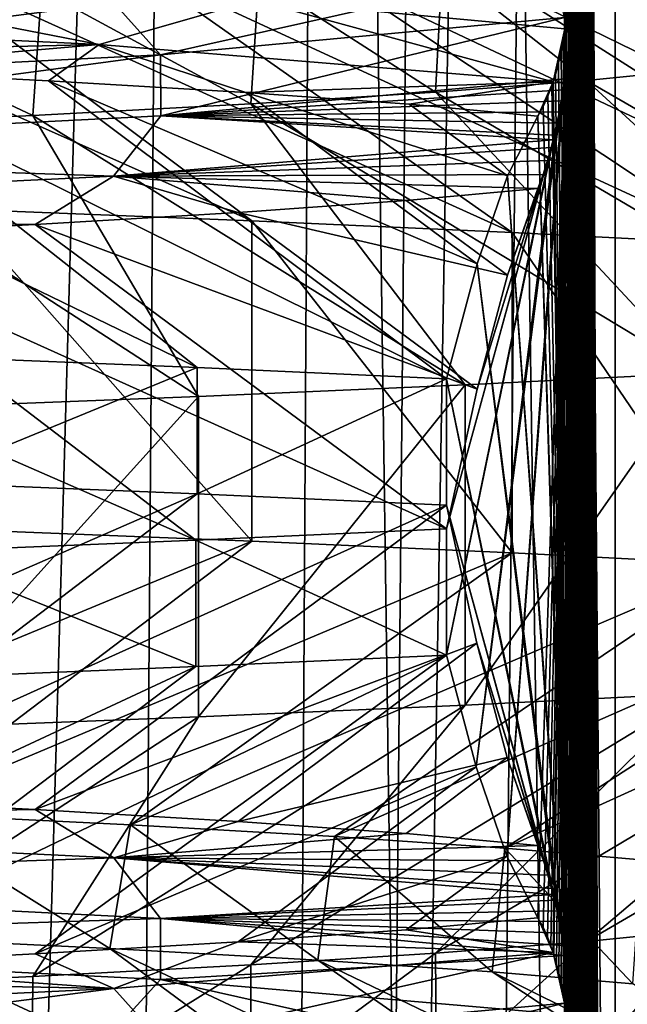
# Model space of a CAD drawing. Header units: millimetres. Extents: x -39.5 to 39.5, y -2 to 94.9.
# Tile 549 of 656: x 11.7 to 13, y 48 to 50. Entities that reach past the tile are written whole.
import ezdxf

# ---------------------------------------------------------------- set-up
doc = ezdxf.new("R2010")
doc.units = ezdxf.units.MM
doc.header["$LTSCALE"] = 65.185185
for name, color, linetype in [('12', 7, 'CONTINUOUS'), ('16', 7, 'CONTINUOUS'), ('172', 7, 'CONTINUOUS'), ('173', 7, 'CONTINUOUS'), ('174', 7, 'CONTINUOUS'), ('460', 7, 'CONTINUOUS'), ('47', 7, 'CONTINUOUS'), ('51', 7, 'CONTINUOUS'), ('528', 7, 'CONTINUOUS'), ('529', 7, 'CONTINUOUS'), ('621', 7, 'CONTINUOUS'), ('622', 7, 'CONTINUOUS'), ('623', 7, 'CONTINUOUS'), ('71', 7, 'CONTINUOUS')]:
    doc.layers.add(name, color=color, linetype=linetype)

msp = doc.modelspace()

# ---------------------------------------------------------------- linework, layer by layer
at = {"layer": '12', "color": 7, "linetype": 'Continuous'}
for points in [[(12.4134, 38.2987, -11.3315), (12.7232, 71, -11.4175), (13.0025, 38.2974, -10.6503), (12.4134, 38.2987, -11.3315)], [(12.7232, 71, -11.4175), (13.4463, 71, -10.5564), (13.0025, 38.2974, -10.6503), (12.7232, 71, -11.4175)]]:
    msp.add_3dface(points, dxfattribs=at)
at = {"layer": '16', "color": 7, "linetype": 'Continuous'}
for points in [[(13.1346, 50.1742, 2.6536), (13.1276, 49.9203, 2.6883), (12.9019, 50.1506, 3.6196), (13.1346, 50.1742, 2.6536)], [(12.9019, 50.1506, 3.6196), (12.8914, 49.8966, 3.6567), (12.5989, 50.127, 4.5637), (12.9019, 50.1506, 3.6196)], [(13.1276, 49.9203, 2.6883), (12.8914, 49.8966, 3.6567), (12.9019, 50.1506, 3.6196), (13.1276, 49.9203, 2.6883)], [(12.5989, 50.127, 4.5637), (12.5854, 49.873, 4.6009), (12.2266, 50.1034, 5.4836), (12.5989, 50.127, 4.5637)], [(12.8914, 49.8966, 3.6567), (12.5854, 49.873, 4.6009), (12.5989, 50.127, 4.5637), (12.8914, 49.8966, 3.6567)], [(12.2266, 50.1034, 5.4836), (12.2106, 49.8495, 5.5192), (11.7853, 50.0798, 6.377), (12.2266, 50.1034, 5.4836)], [(12.5854, 49.873, 4.6009), (12.2106, 49.8495, 5.5192), (12.2266, 50.1034, 5.4836), (12.5854, 49.873, 4.6009)], [(11.7853, 50.0798, 6.377), (11.7681, 49.8259, 6.4088), (11.2775, 50.056, 7.2373), (11.7853, 50.0798, 6.377)], [(12.2106, 49.8495, 5.5192), (11.7681, 49.8259, 6.4088), (11.7853, 50.0798, 6.377), (12.2106, 49.8495, 5.5192)], [(11.7681, 49.8259, 6.4088), (11.2605, 49.8022, 7.2638), (11.2775, 50.056, 7.2373), (11.7681, 49.8259, 6.4088)], [(11.4336, 48.1592, -6.9881), (11.9245, 48.1354, -6.1128), (11.4849, 48.4099, -6.9034), (11.4336, 48.1592, -6.9881)], [(11.4849, 48.4099, -6.9034), (11.9245, 48.1354, -6.1128), (11.9665, 48.3862, -6.0301), (11.4849, 48.4099, -6.9034)], [(11.9245, 48.1354, -6.1128), (12.3465, 48.1117, -5.2081), (11.9665, 48.3862, -6.0301), (11.9245, 48.1354, -6.1128)], [(11.9665, 48.3862, -6.0301), (12.3465, 48.1117, -5.2081), (12.3805, 48.3626, -5.1268), (11.9665, 48.3862, -6.0301)], [(12.3465, 48.1117, -5.2081), (12.7001, 48.0879, -4.2741), (12.3805, 48.3626, -5.1268), (12.3465, 48.1117, -5.2081)], [(12.3805, 48.3626, -5.1268), (12.7001, 48.0879, -4.2741), (12.7259, 48.339, -4.1965), (12.3805, 48.3626, -5.1268)], [(12.7001, 48.0879, -4.2741), (12.9853, 48.064, -3.3078), (12.7259, 48.339, -4.1965), (12.7001, 48.0879, -4.2741)], [(12.7259, 48.339, -4.1965), (12.9853, 48.064, -3.3078), (13.0025, 48.3154, -3.2395), (12.7259, 48.339, -4.1965)], [(13.1276, 48.1733, 2.6883), (12.8931, 47.8968, 3.6507), (12.8914, 48.1497, 3.6567), (13.1276, 48.1733, 2.6883)], [(13.1282, 47.9204, 2.6851), (12.8931, 47.8968, 3.6507), (13.1276, 48.1733, 2.6883), (13.1282, 47.9204, 2.6851)], [(12.8914, 48.1497, 3.6567), (12.5871, 47.8732, 4.5962), (12.5854, 48.1261, 4.6009), (12.8914, 48.1497, 3.6567)], [(12.8931, 47.8968, 3.6507), (12.5871, 47.8732, 4.5962), (12.8914, 48.1497, 3.6567), (12.8931, 47.8968, 3.6507)], [(12.5854, 48.1261, 4.6009), (12.2114, 47.8495, 5.5173), (12.2106, 48.1025, 5.5192), (12.5854, 48.1261, 4.6009)], [(12.5871, 47.8732, 4.5962), (12.2114, 47.8495, 5.5173), (12.5854, 48.1261, 4.6009), (12.5871, 47.8732, 4.5962)], [(12.2114, 47.8495, 5.5173), (11.7663, 47.8258, 6.412), (12.2106, 48.1025, 5.5192), (12.2114, 47.8495, 5.5173)], [(12.2106, 48.1025, 5.5192), (11.7663, 47.8258, 6.412), (11.7681, 48.0789, 6.4088), (12.2106, 48.1025, 5.5192)], [(11.7681, 48.0789, 6.4088), (11.7663, 47.8258, 6.412), (11.2605, 48.0553, 7.2638), (11.7681, 48.0789, 6.4088)], [(11.7663, 47.8258, 6.412), (11.2542, 47.802, 7.2734), (11.2605, 48.0553, 7.2638), (11.7663, 47.8258, 6.412)]]:
    msp.add_3dface(points, dxfattribs=at)
at = {"layer": '172', "color": 7, "linetype": 'Continuous'}
for points in [[(11.4849, 50.1569, -6.9034), (10.9376, 50.1807, -7.7414), (12.2127, 49.6121, -7.5347), (11.4849, 50.1569, -6.9034)], [(12.2127, 49.6121, -7.5347), (10.9376, 50.1807, -7.7414), (11.6167, 49.6358, -8.4247), (12.2127, 49.6121, -7.5347)], [(11.9665, 50.1332, -6.0301), (11.4849, 50.1569, -6.9034), (12.7407, 49.5883, -6.6028), (11.9665, 50.1332, -6.0301)], [(12.7407, 49.5883, -6.6028), (11.4849, 50.1569, -6.9034), (12.2127, 49.6121, -7.5347), (12.7407, 49.5883, -6.6028)], [(12.3805, 50.1096, -5.1268), (11.9665, 50.1332, -6.0301), (13.1977, 49.5645, -5.6341), (12.3805, 50.1096, -5.1268)], [(13.1977, 49.5645, -5.6341), (11.9665, 50.1332, -6.0301), (12.7407, 49.5883, -6.6028), (13.1977, 49.5645, -5.6341)], [(12.7259, 50.086, -4.1965), (12.3805, 50.1096, -5.1268), (13.5812, 49.5408, -4.634), (12.7259, 50.086, -4.1965)], [(13.5812, 49.5408, -4.634), (12.3805, 50.1096, -5.1268), (13.1977, 49.5645, -5.6341), (13.5812, 49.5408, -4.634)], [(13.0025, 50.0623, -3.2395), (12.7259, 50.086, -4.1965), (13.889, 49.517, -3.6081), (13.0025, 50.0623, -3.2395)], [(13.889, 49.517, -3.6081), (12.7259, 50.086, -4.1965), (13.5812, 49.5408, -4.634), (13.889, 49.517, -3.6081)], [(12.8914, 49.8966, 3.6567), (13.1276, 49.9203, 2.6883), (13.8361, 49.3507, 3.806), (12.8914, 49.8966, 3.6567)], [(12.5854, 49.873, 4.6009), (12.8914, 49.8966, 3.6567), (13.5137, 49.3269, 4.8274), (12.5854, 49.873, 4.6009)], [(13.5137, 49.3269, 4.8274), (12.8914, 49.8966, 3.6567), (13.8361, 49.3507, 3.806), (13.5137, 49.3269, 4.8274)], [(12.2106, 49.8495, 5.5192), (12.5854, 49.873, 4.6009), (13.1159, 49.3031, 5.8219), (12.2106, 49.8495, 5.5192)], [(13.1159, 49.3031, 5.8219), (12.5854, 49.873, 4.6009), (13.5137, 49.3269, 4.8274), (13.1159, 49.3031, 5.8219)], [(11.7681, 49.8259, 6.4088), (12.2106, 49.8495, 5.5192), (12.6452, 49.2794, 6.784), (11.7681, 49.8259, 6.4088)], [(12.6452, 49.2794, 6.784), (12.2106, 49.8495, 5.5192), (13.1159, 49.3031, 5.8219), (12.6452, 49.2794, 6.784)], [(11.2605, 49.8022, 7.2638), (11.7681, 49.8259, 6.4088), (12.1039, 49.2556, 7.7083), (11.2605, 49.8022, 7.2638)], [(12.1039, 49.2556, 7.7083), (11.7681, 49.8259, 6.4088), (12.6452, 49.2794, 6.784), (12.1039, 49.2556, 7.7083)], [(11.4953, 49.2318, 8.5896), (11.2605, 49.8022, 7.2638), (12.1039, 49.2556, 7.7083), (11.4953, 49.2318, 8.5896)], [(11.4336, 48.1592, -6.9881), (10.8771, 48.1831, -7.8262), (12.1218, 47.6159, -7.6801), (11.4336, 48.1592, -6.9881)], [(12.1218, 47.6159, -7.6801), (10.8771, 48.1831, -7.8262), (11.5152, 47.6396, -8.5628), (12.1218, 47.6159, -7.6801)], [(11.9245, 48.1354, -6.1128), (11.4336, 48.1592, -6.9881), (12.6609, 47.5921, -6.7546), (11.9245, 48.1354, -6.1128)], [(12.6609, 47.5921, -6.7546), (11.4336, 48.1592, -6.9881), (12.1218, 47.6159, -7.6801), (12.6609, 47.5921, -6.7546)], [(12.3465, 48.1117, -5.2081), (11.9245, 48.1354, -6.1128), (13.1294, 47.5683, -5.7914), (12.3465, 48.1117, -5.2081)], [(13.1294, 47.5683, -5.7914), (11.9245, 48.1354, -6.1128), (12.6609, 47.5921, -6.7546), (13.1294, 47.5683, -5.7914)], [(12.7001, 48.0879, -4.2741), (12.3465, 48.1117, -5.2081), (13.5248, 47.5446, -4.796), (12.7001, 48.0879, -4.2741)], [(13.5248, 47.5446, -4.796), (12.3465, 48.1117, -5.2081), (13.1294, 47.5683, -5.7914), (13.5248, 47.5446, -4.796)], [(12.9853, 48.064, -3.3078), (12.7001, 48.0879, -4.2741), (13.8449, 47.5208, -3.7738), (12.9853, 48.064, -3.3078)], [(13.8449, 47.5208, -3.7738), (12.7001, 48.0879, -4.2741), (13.5248, 47.5446, -4.796), (13.8449, 47.5208, -3.7738)]]:
    msp.add_3dface(points, dxfattribs=at)
at = {"layer": '173', "color": 7, "linetype": 'Continuous'}
for points in [[(12.2127, 49.6121, -7.5347), (11.6167, 49.6358, -8.4247), (12.2127, 48.9621, -7.5347), (12.2127, 49.6121, -7.5347)], [(12.2127, 48.9621, -7.5347), (11.6167, 49.6358, -8.4247), (11.6167, 48.9858, -8.4247), (12.2127, 48.9621, -7.5347)], [(12.7407, 49.5883, -6.6028), (12.2127, 49.6121, -7.5347), (12.7407, 48.9383, -6.6028), (12.7407, 49.5883, -6.6028)], [(12.7407, 48.9383, -6.6028), (12.2127, 49.6121, -7.5347), (12.2127, 48.9621, -7.5347), (12.7407, 48.9383, -6.6028)], [(13.1977, 49.5645, -5.6341), (12.7407, 49.5883, -6.6028), (13.1977, 48.9145, -5.6341), (13.1977, 49.5645, -5.6341)], [(13.1977, 48.9145, -5.6341), (12.7407, 49.5883, -6.6028), (12.7407, 48.9383, -6.6028), (13.1977, 48.9145, -5.6341)], [(12.6452, 49.2794, 6.784), (13.1159, 49.3031, 5.8219), (12.6452, 48.6294, 6.784), (12.6452, 49.2794, 6.784)], [(12.6452, 48.6294, 6.784), (13.1159, 49.3031, 5.8219), (13.1159, 48.6531, 5.8219), (12.6452, 48.6294, 6.784)], [(12.1039, 49.2556, 7.7083), (12.6452, 49.2794, 6.784), (12.1039, 48.6056, 7.7083), (12.1039, 49.2556, 7.7083)], [(12.1039, 48.6056, 7.7083), (12.6452, 49.2794, 6.784), (12.6452, 48.6294, 6.784), (12.1039, 48.6056, 7.7083)], [(11.4953, 49.2318, 8.5896), (12.1039, 49.2556, 7.7083), (11.4953, 48.5818, 8.5896), (11.4953, 49.2318, 8.5896)], [(11.4953, 48.5818, 8.5896), (12.1039, 49.2556, 7.7083), (12.1039, 48.6056, 7.7083), (11.4953, 48.5818, 8.5896)]]:
    msp.add_3dface(points, dxfattribs=at)
at = {"layer": '174', "color": 7, "linetype": 'Continuous'}
for points in [[(10.9376, 48.4337, -7.7414), (12.2127, 48.9621, -7.5347), (11.6167, 48.9858, -8.4247), (10.9376, 48.4337, -7.7414)], [(10.9376, 48.4337, -7.7414), (11.4849, 48.4099, -6.9034), (12.2127, 48.9621, -7.5347), (10.9376, 48.4337, -7.7414)], [(11.4849, 48.4099, -6.9034), (12.7407, 48.9383, -6.6028), (12.2127, 48.9621, -7.5347), (11.4849, 48.4099, -6.9034)], [(11.4849, 48.4099, -6.9034), (11.9665, 48.3862, -6.0301), (12.7407, 48.9383, -6.6028), (11.4849, 48.4099, -6.9034)], [(11.9665, 48.3862, -6.0301), (13.1977, 48.9145, -5.6341), (12.7407, 48.9383, -6.6028), (11.9665, 48.3862, -6.0301)], [(11.9665, 48.3862, -6.0301), (12.3805, 48.3626, -5.1268), (13.1977, 48.9145, -5.6341), (11.9665, 48.3862, -6.0301)], [(12.3805, 48.3626, -5.1268), (13.5812, 48.8908, -4.634), (13.1977, 48.9145, -5.6341), (12.3805, 48.3626, -5.1268)], [(12.3805, 48.3626, -5.1268), (12.7259, 48.339, -4.1965), (13.5812, 48.8908, -4.634), (12.3805, 48.3626, -5.1268)], [(12.7259, 48.339, -4.1965), (13.889, 48.867, -3.6081), (13.5812, 48.8908, -4.634), (12.7259, 48.339, -4.1965)], [(12.7259, 48.339, -4.1965), (13.0025, 48.3154, -3.2395), (13.889, 48.867, -3.6081), (12.7259, 48.339, -4.1965)], [(13.1276, 48.1733, 2.6883), (12.8914, 48.1497, 3.6567), (13.8361, 48.7007, 3.806), (13.1276, 48.1733, 2.6883)], [(12.8914, 48.1497, 3.6567), (13.5137, 48.6769, 4.8274), (13.8361, 48.7007, 3.806), (12.8914, 48.1497, 3.6567)], [(12.8914, 48.1497, 3.6567), (12.5854, 48.1261, 4.6009), (13.5137, 48.6769, 4.8274), (12.8914, 48.1497, 3.6567)], [(12.5854, 48.1261, 4.6009), (13.1159, 48.6531, 5.8219), (13.5137, 48.6769, 4.8274), (12.5854, 48.1261, 4.6009)], [(12.5854, 48.1261, 4.6009), (12.2106, 48.1025, 5.5192), (13.1159, 48.6531, 5.8219), (12.5854, 48.1261, 4.6009)], [(12.2106, 48.1025, 5.5192), (12.6452, 48.6294, 6.784), (13.1159, 48.6531, 5.8219), (12.2106, 48.1025, 5.5192)], [(12.2106, 48.1025, 5.5192), (11.7681, 48.0789, 6.4088), (12.6452, 48.6294, 6.784), (12.2106, 48.1025, 5.5192)], [(11.7681, 48.0789, 6.4088), (12.1039, 48.6056, 7.7083), (12.6452, 48.6294, 6.784), (11.7681, 48.0789, 6.4088)], [(11.7681, 48.0789, 6.4088), (11.2605, 48.0553, 7.2638), (12.1039, 48.6056, 7.7083), (11.7681, 48.0789, 6.4088)], [(11.2605, 48.0553, 7.2638), (11.4953, 48.5818, 8.5896), (12.1039, 48.6056, 7.7083), (11.2605, 48.0553, 7.2638)]]:
    msp.add_3dface(points, dxfattribs=at)
at = {"layer": '460', "linetype": 'Continuous'}
for points in [[(12.1014, 49.3145, -7.4295), (11.5327, 49.0811, -8.2848), (11.5309, 49.3376, -8.2873), (12.1014, 49.3145, -7.4295)], [(12.1018, 49.058, -7.4287), (11.5327, 49.0811, -8.2848), (12.1014, 49.3145, -7.4295), (12.1018, 49.058, -7.4287)], [(12.6076, 49.2914, -6.5337), (12.1018, 49.058, -7.4287), (12.1014, 49.3145, -7.4295), (12.6076, 49.2914, -6.5337)], [(12.6076, 49.035, -6.5337), (12.1018, 49.058, -7.4287), (12.6076, 49.2914, -6.5337), (12.6076, 49.035, -6.5337)], [(12.6076, 48.987, 6.5337), (12.0987, 48.9638, 7.4338), (12.6076, 48.7306, 6.5337), (12.6076, 48.987, 6.5337)], [(12.0987, 48.9638, 7.4338), (11.5223, 48.9405, 8.2992), (12.0986, 48.7074, 7.4339), (12.0987, 48.9638, 7.4338)], [(12.6076, 48.7306, 6.5337), (12.0987, 48.9638, 7.4338), (12.0986, 48.7074, 7.4339), (12.6076, 48.7306, 6.5337)], [(12.0986, 48.7074, 7.4339), (11.5223, 48.9405, 8.2992), (11.5254, 48.6842, 8.2949), (12.0986, 48.7074, 7.4339)]]:
    msp.add_3dface(points, dxfattribs=at)
at = {"layer": '47', "color": 7, "linetype": 'Continuous'}
for points in [[(11.3428, 71, -13.2178), (12.1789, 71, -12.4517), (11.1708, 38.2971, -12.9442), (11.3428, 71, -13.2178)], [(11.1708, 38.2971, -12.9442), (12.1789, 71, -12.4517), (11.922, 38.2971, -12.2557), (11.1708, 38.2971, -12.9442)], [(12.1789, 71, -12.4517), (12.6296, 38.2987, -11.5253), (11.922, 38.2971, -12.2557), (12.1789, 71, -12.4517)], [(12.1789, 71, -12.4517), (12.9633, 71, -11.6328), (12.6296, 38.2987, -11.5253), (12.1789, 71, -12.4517)]]:
    msp.add_3dface(points, dxfattribs=at)
at = {"layer": '51', "color": 7, "linetype": 'Continuous'}
for points in [[(12.4517, 71, 12.1789), (11.6328, 71, 12.9633), (11.5253, 38.2987, 12.6296), (12.4517, 71, 12.1789)], [(12.4517, 71, 12.1789), (11.5253, 38.2987, 12.6296), (12.2557, 38.2971, 11.922), (12.4517, 71, 12.1789)], [(12.9442, 38.2971, 11.1708), (12.4517, 71, 12.1789), (12.2557, 38.2971, 11.922), (12.9442, 38.2971, 11.1708)], [(13.2178, 71, 11.3428), (12.4517, 71, 12.1789), (12.9442, 38.2971, 11.1708), (13.2178, 71, 11.3428)], [(13.586, 38.2987, 10.3807), (13.2178, 71, 11.3428), (12.9442, 38.2971, 11.1708), (13.586, 38.2987, 10.3807)]]:
    msp.add_3dface(points, dxfattribs=at)
at = {"layer": '528', "linetype": 'Continuous'}
for points in [[(12.8442, 48.0424, 2.0183), (12.95, 67), (12.8401, 48.0654, 2.0979), (12.8442, 48.0424, 2.0183)], [(12.8401, 48.0654, 2.0979), (12.95, 67), (12.8503, 49.9766, 1.9023), (12.8401, 48.0654, 2.0979)], [(12.8475, 38.0187, 1.9567), (12.95, 67), (12.8436, 38.046, 2.0295), (12.8475, 38.0187, 1.9567)], [(12.8436, 38.046, 2.0295), (12.95, 67), (12.8503, 39.9766, 1.9023), (12.8436, 38.046, 2.0295)], [(12.8474, 44.0192, 1.958), (12.95, 67), (12.8438, 44.0451, 2.0267), (12.8474, 44.0192, 1.958)], [(12.8438, 44.0451, 2.0267), (12.95, 67), (12.8503, 45.9766, 1.9023), (12.8438, 44.0451, 2.0267)], [(12.8467, 40.0248, 1.9707), (12.95, 67), (12.8442, 40.0424, 2.0183), (12.8467, 40.0248, 1.9707)], [(12.8442, 40.0424, 2.0183), (12.95, 67), (12.8503, 41.9766, 1.9023), (12.8442, 40.0424, 2.0183)], [(12.8467, 42.0248, 1.9707), (12.95, 67), (12.8442, 42.0424, 2.0183), (12.8467, 42.0248, 1.9707)], [(12.8442, 42.0424, 2.0183), (12.95, 67), (12.8501, 43.9849, 1.907), (12.8442, 42.0424, 2.0183)], [(12.8467, 46.0248, 1.9707), (12.95, 67), (12.8442, 46.0424, 2.0183), (12.8467, 46.0248, 1.9707)], [(12.8442, 46.0424, 2.0183), (12.95, 67), (12.8503, 47.9766, 1.9023), (12.8442, 46.0424, 2.0183)], [(12.8467, 48.0248, 1.9707), (12.95, 67), (12.8442, 48.0424, 2.0183), (12.8467, 48.0248, 1.9707)], [(12.8478, 40.0153, 1.9499), (12.95, 67), (12.8467, 40.0248, 1.9707), (12.8478, 40.0153, 1.9499)], [(12.8478, 42.0153, 1.9499), (12.95, 67), (12.8467, 42.0248, 1.9707), (12.8478, 42.0153, 1.9499)], [(12.8478, 46.0153, 1.9499), (12.95, 67), (12.8467, 46.0248, 1.9707), (12.8478, 46.0153, 1.9499)], [(12.8478, 48.0153, 1.9499), (12.95, 67), (12.8467, 48.0248, 1.9707), (12.8478, 48.0153, 1.9499)], [(12.8478, 50.0153, 1.9499), (12.95, 67), (12.8467, 50.0248, 1.9707), (12.8478, 50.0153, 1.9499)], [(12.8501, 43.9849, 1.907), (12.95, 67), (12.8474, 44.0192, 1.958), (12.8501, 43.9849, 1.907)], [(12.95, 38), (12.95, 67), (12.8475, 38.0187, 1.9567), (12.95, 38)], [(12.8503, 39.9766, 1.9023), (12.95, 67), (12.8478, 40.0153, 1.9499), (12.8503, 39.9766, 1.9023)], [(12.8503, 41.9766, 1.9023), (12.95, 67), (12.8478, 42.0153, 1.9499), (12.8503, 41.9766, 1.9023)], [(12.8503, 45.9766, 1.9023), (12.95, 67), (12.8478, 46.0153, 1.9499), (12.8503, 45.9766, 1.9023)], [(12.8503, 47.9766, 1.9023), (12.95, 67), (12.8478, 48.0153, 1.9499), (12.8503, 47.9766, 1.9023)], [(12.8503, 49.9766, 1.9023), (12.95, 67), (12.8478, 50.0153, 1.9499), (12.8503, 49.9766, 1.9023)], [(12.8194, 48.1403, 2.4914), (12.8238, 48.1273, 2.4074), (12.8503, 49.9766, 1.9023), (12.8194, 48.1403, 2.4914)], [(12.8495, 49.9313, 1.9186), (12.8194, 48.1403, 2.4914), (12.8503, 49.9766, 1.9023), (12.8495, 49.9313, 1.9186)], [(12.8238, 48.1273, 2.4074), (12.8255, 48.1219, 2.3749), (12.8503, 49.9766, 1.9023), (12.8238, 48.1273, 2.4074)], [(12.8255, 48.1219, 2.3749), (12.8308, 48.1041, 2.2745), (12.8503, 49.9766, 1.9023), (12.8255, 48.1219, 2.3749)], [(12.8308, 48.1041, 2.2745), (12.8355, 48.0857, 2.184), (12.8503, 49.9766, 1.9023), (12.8308, 48.1041, 2.2745)], [(12.8355, 48.0857, 2.184), (12.8401, 48.0654, 2.0979), (12.8503, 49.9766, 1.9023), (12.8355, 48.0857, 2.184)], [(12.7297, 48.3228, 4.2037), (12.7927, 48.1975, 3.001), (12.8495, 49.9313, 1.9186), (12.7297, 48.3228, 4.2037)], [(12.8467, 49.9004, 1.9703), (12.7297, 48.3228, 4.2037), (12.8495, 49.9313, 1.9186), (12.8467, 49.9004, 1.9703)], [(12.7927, 48.1975, 3.001), (12.8034, 48.1788, 2.798), (12.8495, 49.9313, 1.9186), (12.7927, 48.1975, 3.001)], [(12.8034, 48.1788, 2.798), (12.8122, 48.1593, 2.6303), (12.8495, 49.9313, 1.9186), (12.8034, 48.1788, 2.798)], [(12.8122, 48.1593, 2.6303), (12.8194, 48.1403, 2.4914), (12.8495, 49.9313, 1.9186), (12.8122, 48.1593, 2.6303)], [(12.8438, 49.8776, 2.0257), (12.7297, 48.3228, 4.2037), (12.8467, 49.9004, 1.9703), (12.8438, 49.8776, 2.0257)], [(12.6676, 48.5042, 5.388), (12.7297, 48.3228, 4.2037), (12.8438, 49.8776, 2.0257), (12.6676, 48.5042, 5.388)], [(12.8404, 49.8554, 2.0917), (12.6676, 48.5042, 5.388), (12.8438, 49.8776, 2.0257), (12.8404, 49.8554, 2.0917)], [(12.8364, 49.8332, 2.1685), (12.6676, 48.5042, 5.388), (12.8404, 49.8554, 2.0917), (12.8364, 49.8332, 2.1685)], [(12.8316, 49.8101, 2.2583), (12.6676, 48.5042, 5.388), (12.8364, 49.8332, 2.1685), (12.8316, 49.8101, 2.2583)], [(12.6076, 48.7306, 6.5337), (12.6676, 48.5042, 5.388), (12.8316, 49.8101, 2.2583), (12.6076, 48.7306, 6.5337)], [(12.8261, 49.786, 2.3635), (12.6076, 48.7306, 6.5337), (12.8316, 49.8101, 2.2583), (12.8261, 49.786, 2.3635)], [(12.8237, 49.7762, 2.4091), (12.6076, 48.7306, 6.5337), (12.8261, 49.786, 2.3635), (12.8237, 49.7762, 2.4091)], [(12.8197, 49.7607, 2.4856), (12.6076, 48.7306, 6.5337), (12.8237, 49.7762, 2.4091), (12.8197, 49.7607, 2.4856)], [(12.6076, 48.987, 6.5337), (12.6076, 48.7306, 6.5337), (12.8197, 49.7607, 2.4856), (12.6076, 48.987, 6.5337)], [(12.8123, 49.7342, 2.628), (12.6076, 48.987, 6.5337), (12.8197, 49.7607, 2.4856), (12.8123, 49.7342, 2.628)], [(12.6697, 49.2705, 5.3484), (12.6076, 48.987, 6.5337), (12.8123, 49.7342, 2.628), (12.6697, 49.2705, 5.3484)], [(12.8034, 49.7063, 2.7974), (12.6697, 49.2705, 5.3484), (12.8123, 49.7342, 2.628), (12.8034, 49.7063, 2.7974)], [(12.7314, 49.502, 4.1702), (12.6697, 49.2705, 5.3484), (12.8034, 49.7063, 2.7974), (12.7314, 49.502, 4.1702)], [(12.7927, 49.6778, 3.001), (12.7314, 49.502, 4.1702), (12.8034, 49.7063, 2.7974), (12.7927, 49.6778, 3.001)]]:
    msp.add_3dface(points, dxfattribs=at)
at = {"layer": '529', "linetype": 'Continuous'}
for points in [[(12.8452, 67, -2.0005), (12.95, 67), (12.95, 38), (12.8452, 67, -2.0005)], [(12.8452, 67, -2.0005), (12.95, 38), (12.85, 64.0799, -1.9079), (12.8452, 67, -2.0005)], [(12.85, 64.0799, -1.9079), (12.95, 38), (12.8499, 64.0335, -1.9103), (12.85, 64.0799, -1.9079)], [(12.8499, 64.0335, -1.9103), (12.95, 38), (12.8473, 64.0017, -1.9603), (12.8499, 64.0335, -1.9103)], [(12.8473, 64.0017, -1.9603), (12.95, 38), (12.844, 63.9781, -2.023), (12.8473, 64.0017, -1.9603)], [(12.844, 63.9781, -2.023), (12.95, 38), (12.8501, 62.0769, -1.9058), (12.844, 63.9781, -2.023)], [(12.8501, 62.0769, -1.9058), (12.95, 38), (12.8497, 62.0307, -1.913), (12.8501, 62.0769, -1.9058)], [(12.8497, 62.0307, -1.913), (12.95, 38), (12.8471, 62, -1.9643), (12.8497, 62.0307, -1.913)], [(12.8471, 62, -1.9643), (12.95, 38), (12.8437, 61.9765, -2.0279), (12.8471, 62, -1.9643)], [(12.8437, 61.9765, -2.0279), (12.95, 38), (12.85, 60.0799, -1.9079), (12.8437, 61.9765, -2.0279)], [(12.85, 60.0799, -1.9079), (12.95, 38), (12.8499, 60.0335, -1.9103), (12.85, 60.0799, -1.9079)], [(12.8499, 60.0335, -1.9103), (12.95, 38), (12.8473, 60.0017, -1.9603), (12.8499, 60.0335, -1.9103)], [(12.8473, 60.0017, -1.9603), (12.95, 38), (12.844, 59.978, -2.023), (12.8473, 60.0017, -1.9603)], [(12.844, 59.978, -2.023), (12.95, 38), (12.85, 58.0799, -1.9079), (12.844, 59.978, -2.023)], [(12.85, 58.0799, -1.9079), (12.95, 38), (12.8499, 58.0335, -1.9103), (12.85, 58.0799, -1.9079)], [(12.8499, 58.0335, -1.9103), (12.95, 38), (12.8473, 58.0017, -1.9603), (12.8499, 58.0335, -1.9103)], [(12.8473, 58.0017, -1.9603), (12.95, 38), (12.844, 57.9781, -2.023), (12.8473, 58.0017, -1.9603)], [(12.844, 57.9781, -2.023), (12.95, 38), (12.8503, 56.0703, -1.9018), (12.844, 57.9781, -2.023)], [(12.8503, 56.0703, -1.9018), (12.95, 38), (12.8493, 56.0241, -1.9209), (12.8503, 56.0703, -1.9018)], [(12.8493, 56.0241, -1.9209), (12.95, 38), (12.8467, 55.9969, -1.9713), (12.8493, 56.0241, -1.9209)], [(12.8467, 55.9969, -1.9713), (12.95, 38), (12.8425, 55.9695, -2.0508), (12.8467, 55.9969, -1.9713)], [(12.8425, 55.9695, -2.0508), (12.95, 38), (12.85, 54.0799, -1.9079), (12.8425, 55.9695, -2.0508)], [(12.85, 54.0799, -1.9079), (12.95, 38), (12.8499, 54.0335, -1.9103), (12.85, 54.0799, -1.9079)], [(12.8499, 54.0335, -1.9103), (12.95, 38), (12.8473, 54.0017, -1.9603), (12.8499, 54.0335, -1.9103)], [(12.8473, 54.0017, -1.9603), (12.95, 38), (12.844, 53.9781, -2.023), (12.8473, 54.0017, -1.9603)], [(12.844, 53.9781, -2.023), (12.95, 38), (12.8398, 53.9555, -2.1022), (12.844, 53.9781, -2.023)], [(12.8398, 53.9555, -2.1022), (12.95, 38), (12.85, 52.0799, -1.9079), (12.8398, 53.9555, -2.1022)], [(12.85, 52.0799, -1.9079), (12.95, 38), (12.8499, 52.0335, -1.9103), (12.85, 52.0799, -1.9079)], [(12.8499, 52.0335, -1.9103), (12.95, 38), (12.8473, 52.0017, -1.9603), (12.8499, 52.0335, -1.9103)], [(12.8473, 52.0017, -1.9603), (12.95, 38), (12.844, 51.978, -2.023), (12.8473, 52.0017, -1.9603)], [(12.844, 51.978, -2.023), (12.95, 38), (12.8398, 51.9555, -2.1022), (12.844, 51.978, -2.023)], [(12.8398, 51.9555, -2.1022), (12.95, 38), (12.85, 50.0799, -1.9079), (12.8398, 51.9555, -2.1022)], [(12.85, 50.0799, -1.9079), (12.95, 38), (12.8499, 50.0335, -1.9103), (12.85, 50.0799, -1.9079)], [(12.8499, 50.0335, -1.9103), (12.95, 38), (12.8473, 50.0017, -1.9603), (12.8499, 50.0335, -1.9103)], [(12.8473, 50.0017, -1.9603), (12.95, 38), (12.844, 49.9781, -2.023), (12.8473, 50.0017, -1.9603)], [(12.844, 49.9781, -2.023), (12.95, 38), (12.8398, 49.9555, -2.1022), (12.844, 49.9781, -2.023)], [(12.8398, 49.9555, -2.1022), (12.95, 38), (12.8346, 49.9325, -2.2017), (12.8398, 49.9555, -2.1022)], [(12.8283, 49.9091, -2.3228), (12.8346, 49.9325, -2.2017), (12.85, 48.0799, -1.9079), (12.8283, 49.9091, -2.3228)], [(12.8346, 49.9325, -2.2017), (12.95, 38), (12.85, 48.0799, -1.9079), (12.8346, 49.9325, -2.2017)], [(12.8237, 49.8943, -2.4099), (12.8283, 49.9091, -2.3228), (12.85, 48.0799, -1.9079), (12.8237, 49.8943, -2.4099)], [(12.821, 49.8863, -2.4612), (12.8237, 49.8943, -2.4099), (12.85, 48.0799, -1.9079), (12.821, 49.8863, -2.4612)], [(12.8131, 49.8649, -2.613), (12.821, 49.8863, -2.4612), (12.85, 48.0799, -1.9079), (12.8131, 49.8649, -2.613)], [(12.8039, 49.8442, -2.7882), (12.8131, 49.8649, -2.613), (12.85, 48.0799, -1.9079), (12.8039, 49.8442, -2.7882)], [(12.7927, 49.8245, -3.001), (12.8039, 49.8442, -2.7882), (12.85, 48.0799, -1.9079), (12.7927, 49.8245, -3.001)], [(12.7315, 49.7036, -4.1702), (12.7927, 49.8245, -3.001), (12.8476, 48.1139, -1.9548), (12.7315, 49.7036, -4.1702)], [(12.8476, 48.1139, -1.9548), (12.7927, 49.8245, -3.001), (12.85, 48.0799, -1.9079), (12.8476, 48.1139, -1.9548)], [(12.6697, 49.5248, -5.3485), (12.7315, 49.7036, -4.1702), (12.8443, 48.1414, -2.0178), (12.6697, 49.5248, -5.3485)], [(12.8443, 48.1414, -2.0178), (12.7315, 49.7036, -4.1702), (12.8468, 48.1215, -1.9701), (12.8443, 48.1414, -2.0178)], [(12.8468, 48.1215, -1.9701), (12.7315, 49.7036, -4.1702), (12.8476, 48.1139, -1.9548), (12.8468, 48.1215, -1.9701)], [(12.6076, 49.2914, -6.5337), (12.6697, 49.5248, -5.3485), (12.8317, 48.2116, -2.2573), (12.6076, 49.2914, -6.5337)], [(12.8317, 48.2116, -2.2573), (12.6697, 49.5248, -5.3485), (12.8361, 48.19, -2.1729), (12.8317, 48.2116, -2.2573)], [(12.8361, 48.19, -2.1729), (12.6697, 49.5248, -5.3485), (12.8404, 48.1667, -2.0922), (12.8361, 48.19, -2.1729)], [(12.8404, 48.1667, -2.0922), (12.6697, 49.5248, -5.3485), (12.8443, 48.1414, -2.0178), (12.8404, 48.1667, -2.0922)], [(12.6076, 49.035, -6.5337), (12.6076, 49.2914, -6.5337), (12.8208, 48.2574, -2.4657), (12.6076, 49.035, -6.5337)], [(12.8208, 48.2574, -2.4657), (12.6076, 49.2914, -6.5337), (12.8239, 48.2453, -2.4066), (12.8208, 48.2574, -2.4657)], [(12.8239, 48.2453, -2.4066), (12.6076, 49.2914, -6.5337), (12.8267, 48.2335, -2.3522), (12.8239, 48.2453, -2.4066)], [(12.8267, 48.2335, -2.3522), (12.6076, 49.2914, -6.5337), (12.8317, 48.2116, -2.2573), (12.8267, 48.2335, -2.3522)], [(12.6688, 48.7552, -5.3653), (12.6076, 49.035, -6.5337), (12.8134, 48.284, -2.6061), (12.6688, 48.7552, -5.3653)], [(12.8134, 48.284, -2.6061), (12.6076, 49.035, -6.5337), (12.8208, 48.2574, -2.4657), (12.8134, 48.284, -2.6061)], [(12.7305, 48.523, -4.1879), (12.6688, 48.7552, -5.3653), (12.8042, 48.3133, -2.7817), (12.7305, 48.523, -4.1879)], [(12.8042, 48.3133, -2.7817), (12.6688, 48.7552, -5.3653), (12.8134, 48.284, -2.6061), (12.8042, 48.3133, -2.7817)], [(12.7927, 48.3442, -3.001), (12.7305, 48.523, -4.1879), (12.8042, 48.3133, -2.7817), (12.7927, 48.3442, -3.001)], [(12.85, 48.0799, -1.9079), (12.95, 38), (12.8499, 48.0335, -1.9103), (12.85, 48.0799, -1.9079)], [(12.8499, 48.0335, -1.9103), (12.95, 38), (12.8473, 48.0017, -1.9603), (12.8499, 48.0335, -1.9103)]]:
    msp.add_3dface(points, dxfattribs=at)
at = {"layer": '621', "linetype": 'Continuous'}
for points in [[(11.5327, 49.0811, -8.2848), (12.1018, 49.058, -7.4287), (10.7447, 48.4661, -7.5639), (11.5327, 49.0811, -8.2848)], [(10.7447, 48.4661, -7.5639), (12.1018, 49.058, -7.4287), (11.2919, 48.4417, -6.7195), (10.7447, 48.4661, -7.5639)], [(12.1018, 49.058, -7.4287), (12.6076, 49.035, -6.5337), (11.2919, 48.4417, -6.7195), (12.1018, 49.058, -7.4287)], [(11.2919, 48.4417, -6.7195), (12.6076, 49.035, -6.5337), (11.773, 48.4173, -5.8358), (11.2919, 48.4417, -6.7195)], [(12.6076, 49.035, -6.5337), (12.6688, 48.7552, -5.3653), (11.773, 48.4173, -5.8358), (12.6076, 49.035, -6.5337)], [(11.773, 48.4173, -5.8358), (12.6688, 48.7552, -5.3653), (12.185, 48.3929, -4.9178), (11.773, 48.4173, -5.8358)], [(12.6688, 48.7552, -5.3653), (12.7305, 48.523, -4.1879), (12.185, 48.3929, -4.9178), (12.6688, 48.7552, -5.3653)], [(12.6076, 48.7306, 6.5337), (12.0986, 48.7074, 7.4339), (11.2919, 48.0999, 6.7195), (12.6076, 48.7306, 6.5337)], [(11.773, 48.1243, 5.8358), (12.6076, 48.7306, 6.5337), (11.2919, 48.0999, 6.7195), (11.773, 48.1243, 5.8358)], [(12.6676, 48.5042, 5.388), (12.6076, 48.7306, 6.5337), (11.773, 48.1243, 5.8358), (12.6676, 48.5042, 5.388)], [(12.0986, 48.7074, 7.4339), (11.5254, 48.6842, 8.2949), (10.7447, 48.0756, 7.5639), (12.0986, 48.7074, 7.4339)], [(11.2919, 48.0999, 6.7195), (12.0986, 48.7074, 7.4339), (10.7447, 48.0756, 7.5639), (11.2919, 48.0999, 6.7195)], [(12.185, 48.3929, -4.9178), (12.7305, 48.523, -4.1879), (12.5256, 48.3685, -3.971), (12.185, 48.3929, -4.9178)], [(12.7305, 48.523, -4.1879), (12.7927, 48.3442, -3.001), (12.5256, 48.3685, -3.971), (12.7305, 48.523, -4.1879)], [(12.185, 48.1487, 4.9178), (12.6676, 48.5042, 5.388), (11.773, 48.1243, 5.8358), (12.185, 48.1487, 4.9178)], [(12.7297, 48.3228, 4.2037), (12.6676, 48.5042, 5.388), (12.185, 48.1487, 4.9178), (12.7297, 48.3228, 4.2037)], [(12.5256, 48.1731, 3.971), (12.7297, 48.3228, 4.2037), (12.185, 48.1487, 4.9178), (12.5256, 48.1731, 3.971)], [(12.7927, 48.1975, 3.001), (12.7297, 48.3228, 4.2037), (12.5256, 48.1731, 3.971), (12.7927, 48.1975, 3.001)]]:
    msp.add_3dface(points, dxfattribs=at)
at = {"layer": '622', "linetype": 'Continuous'}
for points in [[(12.8238, 50.1273, 2.4074), (11.9322, 50.054, 5.2794), (12.0271, 49.949, 4.9261), (12.8238, 50.1273, 2.4074)], [(12.8467, 50.0248, 1.9707), (12.8238, 50.1273, 2.4074), (12.0271, 49.949, 4.9261), (12.8467, 50.0248, 1.9707)], [(11.9028, 49.9695, -5.3461), (10.3206, 50.0447, -7.9838), (11.1224, 50.122, -6.7241), (11.9028, 49.9695, -5.3461)], [(12.2178, 50.0597, -4.4325), (11.9028, 49.9695, -5.3461), (11.1224, 50.122, -6.7241), (12.2178, 50.0597, -4.4325)], [(12.8468, 50.1215, -1.9701), (12.8473, 50.0017, -1.9603), (12.2178, 50.0597, -4.4325), (12.8468, 50.1215, -1.9701)], [(12.8468, 50.1215, -1.9701), (12.8476, 50.1139, -1.9548), (12.8473, 50.0017, -1.9603), (12.8468, 50.1215, -1.9701)], [(12.8476, 50.1139, -1.9548), (12.8499, 50.0335, -1.9103), (12.8473, 50.0017, -1.9603), (12.8476, 50.1139, -1.9548)], [(11.9322, 50.054, 5.2794), (10.7447, 50.0756, 7.5639), (10.4078, 49.9805, 7.8695), (11.9322, 50.054, 5.2794)], [(11.9322, 50.054, 5.2794), (10.4078, 49.9805, 7.8695), (10.5388, 49.8737, 7.6061), (11.9322, 50.054, 5.2794)], [(12.0271, 49.949, 4.9261), (11.9322, 50.054, 5.2794), (10.5388, 49.8737, 7.6061), (12.0271, 49.949, 4.9261)], [(12.8237, 49.8943, -2.4099), (11.9028, 49.9695, -5.3461), (12.2178, 50.0597, -4.4325), (12.8237, 49.8943, -2.4099)], [(12.8473, 50.0017, -1.9603), (12.8237, 49.8943, -2.4099), (12.2178, 50.0597, -4.4325), (12.8473, 50.0017, -1.9603)], [(10.3206, 50.0447, -7.9838), (11.9028, 49.9695, -5.3461), (10.8028, 49.944, -7.4805), (10.3206, 50.0447, -7.9838)], [(12.8467, 50.0248, 1.9707), (12.0271, 49.949, 4.9261), (12.0278, 49.8252, 4.9247), (12.8467, 50.0248, 1.9707)], [(12.8467, 49.9004, 1.9703), (12.8467, 50.0248, 1.9707), (12.0278, 49.8252, 4.9247), (12.8467, 49.9004, 1.9703)], [(12.8467, 49.9004, 1.9703), (12.8478, 50.0153, 1.9499), (12.8467, 50.0248, 1.9707), (12.8467, 49.9004, 1.9703)], [(12.8467, 49.9004, 1.9703), (12.8495, 49.9313, 1.9186), (12.8478, 50.0153, 1.9499), (12.8467, 49.9004, 1.9703)], [(12.8495, 49.9313, 1.9186), (12.8503, 49.9766, 1.9023), (12.8478, 50.0153, 1.9499), (12.8495, 49.9313, 1.9186)], [(12.8473, 50.0017, -1.9603), (12.8283, 49.9091, -2.3228), (12.8237, 49.8943, -2.4099), (12.8473, 50.0017, -1.9603)], [(12.8473, 50.0017, -1.9603), (12.8346, 49.9325, -2.2017), (12.8283, 49.9091, -2.3228), (12.8473, 50.0017, -1.9603)], [(12.8473, 50.0017, -1.9603), (12.8398, 49.9555, -2.1022), (12.8346, 49.9325, -2.2017), (12.8473, 50.0017, -1.9603)], [(12.8473, 50.0017, -1.9603), (12.844, 49.9781, -2.023), (12.8398, 49.9555, -2.1022), (12.8473, 50.0017, -1.9603)], [(10.8028, 49.944, -7.4805), (11.9028, 49.9695, -5.3461), (11.3333, 49.9201, -6.6495), (10.8028, 49.944, -7.4805)], [(11.3333, 49.9201, -6.6495), (11.9028, 49.9695, -5.3461), (11.7999, 49.8962, -5.7811), (11.3333, 49.9201, -6.6495)], [(11.7999, 49.8962, -5.7811), (11.9028, 49.9695, -5.3461), (12.2002, 49.8723, -4.8801), (11.7999, 49.8962, -5.7811)], [(11.9028, 49.9695, -5.3461), (12.8237, 49.8943, -2.4099), (12.2002, 49.8723, -4.8801), (11.9028, 49.9695, -5.3461)], [(12.0271, 49.949, 4.9261), (10.5388, 49.8737, 7.6061), (10.5397, 49.75, 7.605), (12.0271, 49.949, 4.9261)], [(12.0278, 49.8252, 4.9247), (12.0271, 49.949, 4.9261), (10.5397, 49.75, 7.605), (12.0278, 49.8252, 4.9247)], [(12.8438, 49.8776, 2.0257), (12.8467, 49.9004, 1.9703), (12.0278, 49.8252, 4.9247), (12.8438, 49.8776, 2.0257)], [(12.2002, 49.8723, -4.8801), (12.8237, 49.8943, -2.4099), (12.5317, 49.8484, -3.9517), (12.2002, 49.8723, -4.8801)], [(12.8237, 49.8943, -2.4099), (12.7927, 49.8245, -3.001), (12.5317, 49.8484, -3.9517), (12.8237, 49.8943, -2.4099)], [(12.8237, 49.8943, -2.4099), (12.8039, 49.8442, -2.7882), (12.7927, 49.8245, -3.001), (12.8237, 49.8943, -2.4099)], [(12.8237, 49.8943, -2.4099), (12.8131, 49.8649, -2.613), (12.8039, 49.8442, -2.7882), (12.8237, 49.8943, -2.4099)], [(12.8237, 49.8943, -2.4099), (12.821, 49.8863, -2.4612), (12.8131, 49.8649, -2.613), (12.8237, 49.8943, -2.4099)], [(12.8404, 49.8554, 2.0917), (12.8438, 49.8776, 2.0257), (12.0278, 49.8252, 4.9247), (12.8404, 49.8554, 2.0917)], [(12.8364, 49.8332, 2.1685), (12.8404, 49.8554, 2.0917), (12.0278, 49.8252, 4.9247), (12.8364, 49.8332, 2.1685)], [(12.8316, 49.8101, 2.2583), (12.8364, 49.8332, 2.1685), (12.0278, 49.8252, 4.9247), (12.8316, 49.8101, 2.2583)], [(12.0278, 49.8252, 4.9247), (10.5397, 49.75, 7.605), (11.9318, 49.7025, 5.2809), (12.0278, 49.8252, 4.9247)], [(12.8237, 49.7762, 2.4091), (12.0278, 49.8252, 4.9247), (11.9318, 49.7025, 5.2809), (12.8237, 49.7762, 2.4091)], [(12.8237, 49.7762, 2.4091), (12.8261, 49.786, 2.3635), (12.0278, 49.8252, 4.9247), (12.8237, 49.7762, 2.4091)], [(12.8261, 49.786, 2.3635), (12.8316, 49.8101, 2.2583), (12.0278, 49.8252, 4.9247), (12.8261, 49.786, 2.3635)], [(12.8197, 49.7607, 2.4856), (12.8237, 49.7762, 2.4091), (11.9318, 49.7025, 5.2809), (12.8197, 49.7607, 2.4856)], [(11.9318, 49.7025, 5.2809), (10.5397, 49.75, 7.605), (10.4072, 49.629, 7.8706), (11.9318, 49.7025, 5.2809)], [(12.8123, 49.7342, 2.628), (12.8197, 49.7607, 2.4856), (11.9318, 49.7025, 5.2809), (12.8123, 49.7342, 2.628)], [(12.8034, 49.7063, 2.7974), (12.8123, 49.7342, 2.628), (11.9318, 49.7025, 5.2809), (12.8034, 49.7063, 2.7974)], [(11.9318, 49.7025, 5.2809), (10.4072, 49.629, 7.8706), (11.773, 49.6047, 5.8358), (11.9318, 49.7025, 5.2809)], [(12.185, 49.6291, 4.9178), (11.9318, 49.7025, 5.2809), (11.773, 49.6047, 5.8358), (12.185, 49.6291, 4.9178)], [(12.7927, 49.6778, 3.001), (12.8034, 49.7063, 2.7974), (11.9318, 49.7025, 5.2809), (12.7927, 49.6778, 3.001)], [(12.7927, 49.6778, 3.001), (11.9318, 49.7025, 5.2809), (12.5256, 49.6535, 3.971), (12.7927, 49.6778, 3.001)], [(12.5256, 49.6535, 3.971), (11.9318, 49.7025, 5.2809), (12.185, 49.6291, 4.9178), (12.5256, 49.6535, 3.971)], [(11.773, 49.6047, 5.8358), (10.4072, 49.629, 7.8706), (11.2919, 49.5803, 6.7195), (11.773, 49.6047, 5.8358)], [(11.2919, 48.4417, -6.7195), (11.773, 48.4173, -5.8358), (10.4077, 48.3927, -7.8695), (11.2919, 48.4417, -6.7195)], [(11.773, 48.4173, -5.8358), (11.9322, 48.3192, -5.2795), (10.4077, 48.3927, -7.8695), (11.773, 48.4173, -5.8358)], [(11.773, 48.4173, -5.8358), (12.185, 48.3929, -4.9178), (11.9322, 48.3192, -5.2795), (11.773, 48.4173, -5.8358)], [(11.9322, 48.3192, -5.2795), (10.5391, 48.2717, -7.6057), (10.4077, 48.3927, -7.8695), (11.9322, 48.3192, -5.2795)], [(12.185, 48.3929, -4.9178), (12.5256, 48.3685, -3.971), (11.9322, 48.3192, -5.2795), (12.185, 48.3929, -4.9178)], [(12.5256, 48.3685, -3.971), (12.7927, 48.3442, -3.001), (11.9322, 48.3192, -5.2795), (12.5256, 48.3685, -3.971)], [(12.7927, 48.3442, -3.001), (12.8042, 48.3133, -2.7817), (11.9322, 48.3192, -5.2795), (12.7927, 48.3442, -3.001)], [(12.0274, 48.1964, -4.9256), (10.5391, 48.2717, -7.6057), (11.9322, 48.3192, -5.2795), (12.0274, 48.1964, -4.9256)], [(12.8042, 48.3133, -2.7817), (12.8134, 48.284, -2.6061), (11.9322, 48.3192, -5.2795), (12.8042, 48.3133, -2.7817)], [(12.8134, 48.284, -2.6061), (12.8208, 48.2574, -2.4657), (11.9322, 48.3192, -5.2795), (12.8134, 48.284, -2.6061)], [(12.8208, 48.2574, -2.4657), (12.8239, 48.2453, -2.4066), (11.9322, 48.3192, -5.2795), (12.8208, 48.2574, -2.4657)], [(12.8239, 48.2453, -2.4066), (12.0274, 48.1964, -4.9256), (11.9322, 48.3192, -5.2795), (12.8239, 48.2453, -2.4066)], [(12.0274, 48.1964, -4.9256), (10.5391, 48.1479, -7.6058), (10.5391, 48.2717, -7.6057), (12.0274, 48.1964, -4.9256)], [(12.8239, 48.2453, -2.4066), (12.8267, 48.2335, -2.3522), (12.0274, 48.1964, -4.9256), (12.8239, 48.2453, -2.4066)], [(12.8267, 48.2335, -2.3522), (12.8317, 48.2116, -2.2573), (12.0274, 48.1964, -4.9256), (12.8267, 48.2335, -2.3522)], [(12.8317, 48.2116, -2.2573), (12.8361, 48.19, -2.1729), (12.0274, 48.1964, -4.9256), (12.8317, 48.2116, -2.2573)], [(12.0274, 48.0727, -4.9257), (10.5391, 48.1479, -7.6058), (12.0274, 48.1964, -4.9256), (12.0274, 48.0727, -4.9257)], [(12.8361, 48.19, -2.1729), (12.8404, 48.1667, -2.0922), (12.0274, 48.1964, -4.9256), (12.8361, 48.19, -2.1729)], [(12.8404, 48.1667, -2.0922), (12.8443, 48.1414, -2.0178), (12.0274, 48.1964, -4.9256), (12.8404, 48.1667, -2.0922)], [(12.8443, 48.1414, -2.0178), (12.8468, 48.1215, -1.9701), (12.0274, 48.1964, -4.9256), (12.8443, 48.1414, -2.0178)], [(12.8468, 48.1215, -1.9701), (12.0274, 48.0727, -4.9257), (12.0274, 48.1964, -4.9256), (12.8468, 48.1215, -1.9701)], [(12.8238, 48.1273, 2.4074), (12.7927, 48.1975, 3.001), (12.5256, 48.1731, 3.971), (12.8238, 48.1273, 2.4074)], [(12.8238, 48.1273, 2.4074), (12.8034, 48.1788, 2.798), (12.7927, 48.1975, 3.001), (12.8238, 48.1273, 2.4074)], [(12.8238, 48.1273, 2.4074), (12.5256, 48.1731, 3.971), (12.185, 48.1487, 4.9178), (12.8238, 48.1273, 2.4074)], [(12.8238, 48.1273, 2.4074), (12.8122, 48.1593, 2.6303), (12.8034, 48.1788, 2.798), (12.8238, 48.1273, 2.4074)], [(12.8238, 48.1273, 2.4074), (12.8194, 48.1403, 2.4914), (12.8122, 48.1593, 2.6303), (12.8238, 48.1273, 2.4074)], [(11.9317, 47.9677, -5.2811), (10.4071, 48.0412, -7.8708), (10.5391, 48.1479, -7.6058), (11.9317, 47.9677, -5.2811)], [(12.0274, 48.0727, -4.9257), (11.9317, 47.9677, -5.2811), (10.5391, 48.1479, -7.6058), (12.0274, 48.0727, -4.9257)], [(12.185, 48.1487, 4.9178), (11.773, 48.1243, 5.8358), (11.9322, 48.054, 5.2794), (12.185, 48.1487, 4.9178)], [(12.8238, 48.1273, 2.4074), (12.185, 48.1487, 4.9178), (11.9322, 48.054, 5.2794), (12.8238, 48.1273, 2.4074)], [(11.773, 48.1243, 5.8358), (11.2919, 48.0999, 6.7195), (11.9322, 48.054, 5.2794), (11.773, 48.1243, 5.8358)], [(12.8238, 48.1273, 2.4074), (11.9322, 48.054, 5.2794), (12.0271, 47.949, 4.9261), (12.8238, 48.1273, 2.4074)], [(12.8467, 48.0248, 1.9707), (12.8238, 48.1273, 2.4074), (12.0271, 47.949, 4.9261), (12.8467, 48.0248, 1.9707)], [(12.8468, 48.1215, -1.9701), (12.8473, 48.0017, -1.9603), (12.0274, 48.0727, -4.9257), (12.8468, 48.1215, -1.9701)], [(12.8467, 48.0248, 1.9707), (12.8255, 48.1219, 2.3749), (12.8238, 48.1273, 2.4074), (12.8467, 48.0248, 1.9707)], [(12.8467, 48.0248, 1.9707), (12.8308, 48.1041, 2.2745), (12.8255, 48.1219, 2.3749), (12.8467, 48.0248, 1.9707)], [(12.8468, 48.1215, -1.9701), (12.8476, 48.1139, -1.9548), (12.8473, 48.0017, -1.9603), (12.8468, 48.1215, -1.9701)], [(12.8476, 48.1139, -1.9548), (12.8499, 48.0335, -1.9103), (12.8473, 48.0017, -1.9603), (12.8476, 48.1139, -1.9548)], [(12.8476, 48.1139, -1.9548), (12.85, 48.0799, -1.9079), (12.8499, 48.0335, -1.9103), (12.8476, 48.1139, -1.9548)], [(11.2919, 48.0999, 6.7195), (10.7447, 48.0756, 7.5639), (11.9322, 48.054, 5.2794), (11.2919, 48.0999, 6.7195)], [(12.8467, 48.0248, 1.9707), (12.8355, 48.0857, 2.184), (12.8308, 48.1041, 2.2745), (12.8467, 48.0248, 1.9707)], [(11.9322, 48.054, 5.2794), (10.7447, 48.0756, 7.5639), (10.4078, 47.9805, 7.8695), (11.9322, 48.054, 5.2794)], [(12.8237, 47.8943, -2.4099), (11.9317, 47.9677, -5.2811), (12.0274, 48.0727, -4.9257), (12.8237, 47.8943, -2.4099)], [(12.8473, 48.0017, -1.9603), (12.8237, 47.8943, -2.4099), (12.0274, 48.0727, -4.9257), (12.8473, 48.0017, -1.9603)], [(12.8467, 48.0248, 1.9707), (12.8401, 48.0654, 2.0979), (12.8355, 48.0857, 2.184), (12.8467, 48.0248, 1.9707)], [(11.9322, 48.054, 5.2794), (10.4078, 47.9805, 7.8695), (10.5388, 47.8737, 7.6061), (11.9322, 48.054, 5.2794)], [(12.0271, 47.949, 4.9261), (11.9322, 48.054, 5.2794), (10.5388, 47.8737, 7.6061), (12.0271, 47.949, 4.9261)], [(12.8467, 48.0248, 1.9707), (12.8442, 48.0424, 2.0183), (12.8401, 48.0654, 2.0979), (12.8467, 48.0248, 1.9707)], [(10.4071, 48.0412, -7.8708), (11.9317, 47.9677, -5.2811), (10.7447, 47.9464, -7.5639), (10.4071, 48.0412, -7.8708)], [(12.8467, 48.0248, 1.9707), (12.0271, 47.949, 4.9261), (12.0278, 47.8252, 4.9247), (12.8467, 48.0248, 1.9707)], [(12.8467, 47.9004, 1.9703), (12.8467, 48.0248, 1.9707), (12.0278, 47.8252, 4.9247), (12.8467, 47.9004, 1.9703)], [(12.8467, 47.9004, 1.9703), (12.8478, 48.0153, 1.9499), (12.8467, 48.0248, 1.9707), (12.8467, 47.9004, 1.9703)]]:
    msp.add_3dface(points, dxfattribs=at)
at = {"layer": '623', "linetype": 'Continuous'}
for points in [[(12.1014, 49.3145, -7.4295), (11.5309, 49.3376, -8.2873), (10.8028, 49.944, -7.4805), (12.1014, 49.3145, -7.4295)], [(12.1014, 49.3145, -7.4295), (10.8028, 49.944, -7.4805), (11.3333, 49.9201, -6.6495), (12.1014, 49.3145, -7.4295)], [(12.6076, 49.2914, -6.5337), (12.1014, 49.3145, -7.4295), (11.3333, 49.9201, -6.6495), (12.6076, 49.2914, -6.5337)], [(12.6076, 49.2914, -6.5337), (11.3333, 49.9201, -6.6495), (11.7999, 49.8962, -5.7811), (12.6076, 49.2914, -6.5337)], [(12.6697, 49.5248, -5.3485), (12.6076, 49.2914, -6.5337), (11.7999, 49.8962, -5.7811), (12.6697, 49.5248, -5.3485)], [(12.6697, 49.5248, -5.3485), (11.7999, 49.8962, -5.7811), (12.2002, 49.8723, -4.8801), (12.6697, 49.5248, -5.3485)], [(12.7315, 49.7036, -4.1702), (12.6697, 49.5248, -5.3485), (12.2002, 49.8723, -4.8801), (12.7315, 49.7036, -4.1702)], [(12.7315, 49.7036, -4.1702), (12.2002, 49.8723, -4.8801), (12.5317, 49.8484, -3.9517), (12.7315, 49.7036, -4.1702)], [(12.7927, 49.8245, -3.001), (12.7315, 49.7036, -4.1702), (12.5317, 49.8484, -3.9517), (12.7927, 49.8245, -3.001)], [(12.7314, 49.502, 4.1702), (12.7927, 49.6778, 3.001), (12.5256, 49.6535, 3.971), (12.7314, 49.502, 4.1702)], [(12.7314, 49.502, 4.1702), (12.5256, 49.6535, 3.971), (12.185, 49.6291, 4.9178), (12.7314, 49.502, 4.1702)], [(12.6697, 49.2705, 5.3484), (12.185, 49.6291, 4.9178), (11.773, 49.6047, 5.8358), (12.6697, 49.2705, 5.3484)], [(12.6697, 49.2705, 5.3484), (12.7314, 49.502, 4.1702), (12.185, 49.6291, 4.9178), (12.6697, 49.2705, 5.3484)], [(12.6076, 48.987, 6.5337), (11.773, 49.6047, 5.8358), (11.2919, 49.5803, 6.7195), (12.6076, 48.987, 6.5337)], [(12.6076, 48.987, 6.5337), (12.6697, 49.2705, 5.3484), (11.773, 49.6047, 5.8358), (12.6076, 48.987, 6.5337)], [(12.0987, 48.9638, 7.4338), (11.2919, 49.5803, 6.7195), (10.7447, 49.5559, 7.5639), (12.0987, 48.9638, 7.4338)], [(12.0987, 48.9638, 7.4338), (12.6076, 48.987, 6.5337), (11.2919, 49.5803, 6.7195), (12.0987, 48.9638, 7.4338)], [(11.5223, 48.9405, 8.2992), (12.0987, 48.9638, 7.4338), (10.7447, 49.5559, 7.5639), (11.5223, 48.9405, 8.2992)]]:
    msp.add_3dface(points, dxfattribs=at)
at = {"layer": '71', "color": 7, "linetype": 'Continuous'}
for points in [[(12.7232, 71, -11.4175), (12.4134, 38.2987, -11.3315), (12.9633, 71, -11.6328), (12.7232, 71, -11.4175)], [(12.9633, 71, -11.6328), (12.4134, 38.2987, -11.3315), (12.6296, 38.2987, -11.5253), (12.9633, 71, -11.6328)]]:
    msp.add_3dface(points, dxfattribs=at)

doc.saveas('drawing.dxf')
